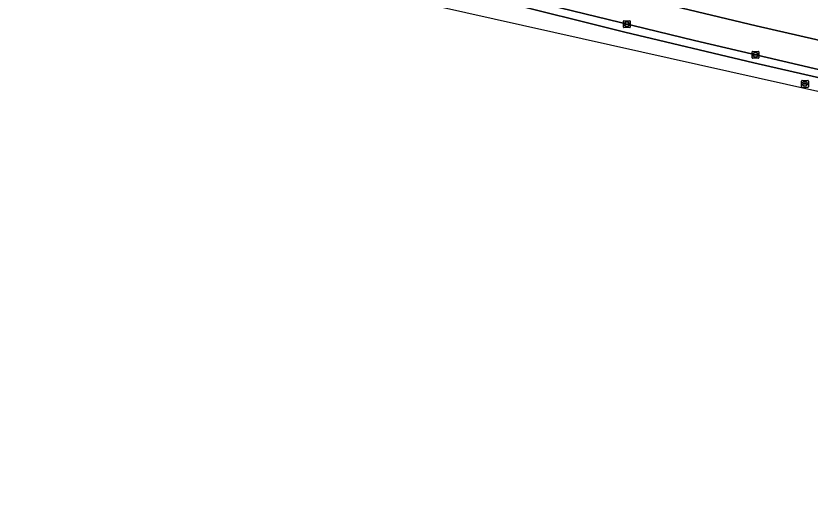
# Model space of a CAD drawing. Extents: x 158086 to 159499, y 382904 to 383981.
# Drawn here: x 158278.9 to 158395.9, y 383018.8 to 383089.6 of the extents above; entities that cross this region are included whole.
import ezdxf

# ---------------------------------------------------------------- set-up
doc = ezdxf.new("R2010")
doc.units = 0
for name, color, linetype in [('IMGEO_Erf', 7, 'Continuous'), ('IMGEO_Kolk', 7, 'Continuous'), ('IMGEO_Rijbaan_lokaal_gesloten', 7, 'Continuous'), ('IMGEO_Rioolput', 7, 'Continuous'), ('IMGEO_Voetpad_open', 7, 'Continuous')]:
    doc.layers.add(name, color=color, linetype=linetype)

msp = doc.modelspace()

# ---------------------------------------------------------------- linework, layer by layer
at = {"layer": 'IMGEO_Erf'}
msp.add_lwpolyline([(158275.71, 383117.34), (158282.35, 383115.44), (158303.64, 383109.43), (158319.19, 383105.27), (158367.17, 383093.16), (158387.94, 383088.19), (158416.66, 383081.61), (158447.77, 383074.9), (158499.36, 383064.35), (158499.55, 383065.28), (158513.76, 383062.38), (158513.57, 383061.45), (158530.65, 383057.96), (158636.41, 383036.34)], dxfattribs=at)
at = {"layer": 'IMGEO_Kolk'}
for p, q in [((158368.4, 383088), (158368.4, 383088.85)), ((158368.47, 383088.93), (158369.32, 383088.93)), ((158368.88, 383088.7), (158368.91, 383088.7)), ((158369.4, 383088.85), (158369.4, 383088)), ((158369.32, 383087.92), (158368.47, 383087.92)), ((158368.65, 383088.42), (158368.65, 383088.43)), ((158369.09, 383088.38), (158368.69, 383088.38)), ((158368.7, 383088.47), (158369.09, 383088.47)), ((158368.91, 383088.15), (158368.88, 383088.15)), ((158369.14, 383088.43), (158369.14, 383088.42)), ((158387.35, 383083.47), (158387.35, 383084.33)), ((158387.42, 383084.4), (158388.28, 383084.4)), ((158387.61, 383083.89), (158387.61, 383083.91)), ((158387.65, 383083.94), (158388.05, 383083.94)), ((158387.84, 383084.18), (158387.86, 383084.18)), ((158388.09, 383083.91), (158388.09, 383083.89)), ((158388.35, 383084.33), (158388.35, 383083.47)), ((158388.28, 383083.4), (158387.42, 383083.4)), ((158388.05, 383083.86), (158387.65, 383083.86)), ((158387.86, 383083.62), (158387.83, 383083.62))]:
    msp.add_line(p, q, dxfattribs=at)
for points in [[(158368.4, 383088), (158368.4, 383088.85)], [(158368.47, 383088.93), (158369.32, 383088.93)], [(158369.4, 383088.85), (158369.4, 383088)], [(158369.32, 383087.92), (158368.47, 383087.92)], [(158387.35, 383083.47), (158387.35, 383084.33)], [(158387.42, 383084.4), (158388.28, 383084.4)], [(158388.35, 383084.33), (158388.35, 383083.47)], [(158388.28, 383083.4), (158387.42, 383083.4)]]:
    msp.add_lwpolyline(points, dxfattribs=at)
for centre, radius, start, end in [((158368.47, 383088.85), 0.0765, 91.552, 178.448), ((158368.47, 383088.85), 0.0765, 91.552, 178.448), ((158369.32, 383088.85), 0.0765, 1.552, 88.448), ((158369.32, 383088.85), 0.0765, 1.552, 88.448), ((158368.47, 383088), 0.0765, 181.552, 268.448), ((158368.47, 383088), 0.0765, 181.552, 268.448), ((158368.69, 383088.43), 0.0403, 85.8775, 175.7526), ((158368.69, 383088.42), 0.0366, 178.938, 274.7102), ((158369.1, 383088.43), 0.0386, 1.7309, 96.639), ((158369.1, 383088.42), 0.043, 264.8664, 352.4533), ((158369.32, 383088), 0.0765, 271.552, 358.448), ((158369.32, 383088), 0.0765, 271.552, 358.448), ((158387.43, 383084.33), 0.0765, 91.552, 178.448), ((158387.43, 383084.33), 0.0765, 91.552, 178.448), ((158387.65, 383083.9), 0.0403, 85.8775, 175.7526), ((158387.64, 383083.89), 0.0366, 178.938, 274.7102), ((158388.05, 383083.91), 0.0386, 1.7309, 96.639), ((158388.05, 383083.9), 0.043, 264.8664, 352.4533), ((158388.27, 383084.33), 0.0765, 1.552, 88.448), ((158388.27, 383084.33), 0.0765, 1.552, 88.448), ((158387.43, 383083.48), 0.0765, 181.552, 268.448), ((158387.43, 383083.48), 0.0765, 181.552, 268.448), ((158388.27, 383083.48), 0.0765, 271.552, 358.448), ((158388.27, 383083.48), 0.0765, 271.552, 358.448)]:
    msp.add_arc(centre, radius, start, end, dxfattribs=at)
for centre, major_axis, ratio, start_param, end_param in [((158368.88, 383088.42), (-0.387, 0.002), 0.722429, 4.712389, 7.853982), ((158368.91, 383088.42), (-0.39, 0.002), 0.717154, 1.570796, 4.712389), ((158387.84, 383083.9), (-0.387, 0.002), 0.722429, 4.712389, 7.853982), ((158387.86, 383083.9), (-0.39, 0.002), 0.717154, 1.570796, 4.712389)]:
    msp.add_ellipse(centre, major_axis=major_axis, ratio=ratio, start_param=start_param, end_param=end_param, dxfattribs=at)
at = {"layer": 'IMGEO_Rijbaan_lokaal_gesloten'}
for points in [[(158529.87, 383053.84), (158475.26, 383065), (158450.8, 383070), (158430.76, 383074.2), (158409.76, 383078.87), (158398.8, 383081.36), (158378.84, 383086.04), (158349.97, 383093.09), (158331.07, 383097.86), (158314.15, 383102.24), (158309.73, 383103.47), (158294.41, 383107.71), (158294.05, 383106.59), (158313.84, 383101.08), (158330.77, 383096.7), (158349.68, 383091.93), (158368.61, 383087.26), (158387.58, 383082.73), (158409.5, 383077.7), (158430.51, 383073.03), (158450.55, 383068.82), (158679.45, 383022.06), (158679.69, 383023.23)], [(158678.79, 383018.8), (158679.45, 383022.06), (158450.55, 383068.82), (158430.51, 383073.03), (158409.5, 383077.7), (158387.58, 383082.73), (158368.61, 383087.26), (158349.68, 383091.93), (158330.77, 383096.7), (158313.84, 383101.08), (158294.05, 383106.59), (158288.73, 383102.8), (158500.68, 383055.41)]]:
    msp.add_lwpolyline(points, close=True, dxfattribs=at)
at = {"layer": 'IMGEO_Rioolput'}
for p, q in [((158394.62, 383079.2), (158394.62, 383080.05)), ((158394.7, 383080.12), (158395.55, 383080.12)), ((158394.88, 383079.62), (158394.88, 383079.63)), ((158394.92, 383079.67), (158395.32, 383079.67)), ((158395.32, 383079.58), (158394.92, 383079.58)), ((158395.11, 383079.9), (158395.13, 383079.9)), ((158395.13, 383079.34), (158395.11, 383079.34)), ((158395.36, 383079.63), (158395.36, 383079.62)), ((158395.62, 383080.05), (158395.62, 383079.2)), ((158395.55, 383079.12), (158394.7, 383079.12))]:
    msp.add_line(p, q, dxfattribs=at)
for points in [[(158394.62, 383079.2), (158394.62, 383080.05)], [(158394.7, 383080.12), (158395.55, 383080.12)], [(158395.62, 383080.05), (158395.62, 383079.2)], [(158395.55, 383079.12), (158394.7, 383079.12)]]:
    msp.add_lwpolyline(points, dxfattribs=at)
for centre, radius, start, end in [((158394.7, 383080.05), 0.0765, 91.552, 178.448), ((158394.7, 383080.05), 0.0765, 91.552, 178.448), ((158394.92, 383079.63), 0.0403, 85.8775, 175.7526), ((158394.92, 383079.62), 0.0366, 178.938, 274.7102), ((158395.33, 383079.63), 0.0386, 1.7309, 96.639), ((158395.32, 383079.62), 0.043, 264.8664, 352.4533), ((158395.55, 383080.05), 0.0765, 1.552, 88.448), ((158395.55, 383080.05), 0.0765, 1.552, 88.448), ((158394.7, 383079.2), 0.0765, 181.552, 268.448), ((158394.7, 383079.2), 0.0765, 181.552, 268.448), ((158395.55, 383079.2), 0.0765, 271.552, 358.448), ((158395.55, 383079.2), 0.0765, 271.552, 358.448)]:
    msp.add_arc(centre, radius, start, end, dxfattribs=at)
for centre, major_axis, ratio, start_param, end_param in [((158395.11, 383079.62), (-0.387, 0.002), 0.722429, 4.712389, 7.853982), ((158395.13, 383079.62), (-0.39, 0.002), 0.717154, 1.570796, 4.712389)]:
    msp.add_ellipse(centre, major_axis=major_axis, ratio=ratio, start_param=start_param, end_param=end_param, dxfattribs=at)
at = {"layer": 'IMGEO_Voetpad_open'}
for points in [[(158245.45, 383121.67), (158283.56, 383110.71), (158294.41, 383107.71), (158309.73, 383103.47), (158314.15, 383102.24), (158331.07, 383097.86), (158349.97, 383093.09), (158378.84, 383086.04), (158398.8, 383081.36)], [(158416.66, 383081.61), (158387.94, 383088.19), (158367.17, 383093.16), (158319.19, 383105.27), (158303.64, 383109.43), (158282.35, 383115.44), (158275.71, 383117.34)]]:
    msp.add_lwpolyline(points, dxfattribs=at)

doc.saveas('drawing.dxf')
